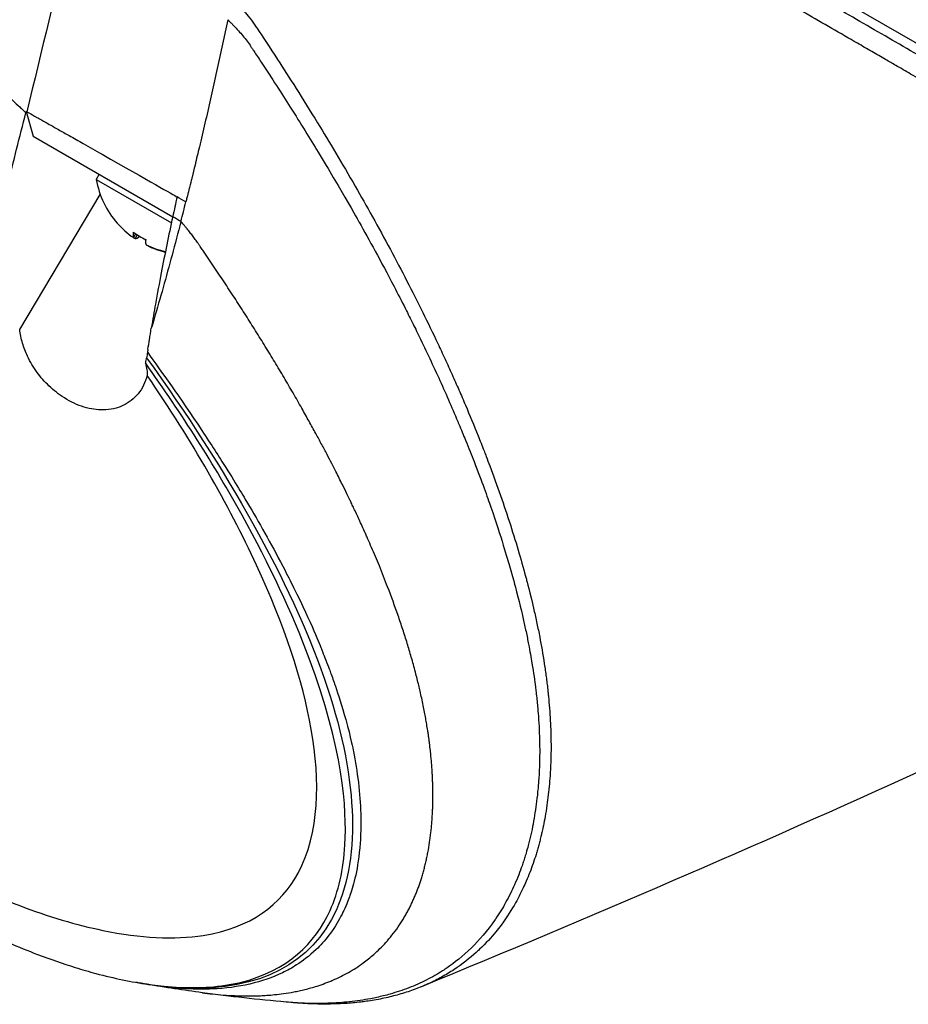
# Model space of a CAD drawing. Header units: millimetres. Extents: x 0 to 4378, y 0 to 2376.
# Tile 286 of 340: x 2578 to 2622, y 1094 to 1143. Entities that reach past the tile are written whole.
import ezdxf

# ---------------------------------------------------------------- set-up
doc = ezdxf.new("R2010")
doc.units = ezdxf.units.MM
doc.header["$LTSCALE"] = 0.2
doc.layers.add('01_Object Line', color=4, linetype='Continuous')

# ---------------------------------------------------------------- blocks, each defined once
blk = doc.blocks.new('A$C990c551b_1')
for p, q in [((-54.974, 89.489), (-105.085, 118.42)), ((-130.425, 104.083), (-130.408, 104.147)), ((-130.408, 104.147), (-130.063, 102.919)), ((-130.063, 102.919), (-123.135, 98.92)), ((-126.782, 101.025), (-126.932, 100.765)), ((-126.932, 100.765), (-123.202, 98.612)), ((-130.733, 93.325), (-126.734, 100.029)), ((-122.627, 99.081), (-122.627, 99.081)), ((-124.975, 98.07), (-125.082, 97.883)), ((-124.894, 98.019), (-124.999, 97.835)), ((-124.373, 97.484), (-124.377, 97.476)), ((-118.921, 83.856), (-118.92, 83.857)), ((-113.326, 82.656), (-113.326, 82.656)), ((-105.54, 80.78), (-105.54, 80.78)), ((-117.057, 80.37), (-117.057, 80.37)), ((-106.104, 80.463), (-106.104, 80.463)), ((-115.014, 75.496), (-115.015, 75.495)), ((-104.362, 73.185), (-104.362, 73.185)), ((-110.216, 70.303), (-110.218, 70.302)), ((-113.798, 68.564), (-113.798, 68.564)), ((-114.218, 68.361), (-114.218, 68.361)), ((-111.177, 65.057), (-111.178, 65.057)), ((-106.108, 64.901), (-106.107, 64.901)), ((-121.665, 60.42), (-121.664, 60.42)), ((-117.498, 59.956), (-117.498, 59.956))]:
    blk.add_line(p, q)
blk.add_arc((-122.484, 101.568), 4.52, 190.2393, 221.1157)
for centre, major_axis, ratio, start_param, end_param in [((93.742, 205.924), (-182.918, -328.259), 0.457828, 5.239498, 5.26738), ((-166.851, 145.559), (-3.46, -106.502), 0.473271, 1.130487, 1.140589), ((-147.595, 113.011), (-26.703, 15.385), 0.000064, 3.514611, 3.554449), ((-123.729, 102.287), (-2.14, -3.707), 0.13192, 6.1984, 6.279137), ((-122.526, 101.592), (-2.252, -3.901), 0.99126, 5.955485, 6.202632), ((-122.796, 101.748), (-2.252, -3.901), 0.13192, 5.955485, 6.202632), ((-122.65, 101.664), (-2.14, -3.707), 0.99126, 6.1984, 6.367971), ((-122.443, 101.545), (-2.252, -3.901), 0.99126, 6.181124, 6.202632), ((-122.796, 101.748), (-2.252, -3.901), 0.13192, 0.080554, 0.31695), ((-122.319, 101.473), (-2.14, -3.707), 0.99126, 6.23809, 6.279137), ((-122.173, 101.389), (-2.252, -3.901), 0.13192, 5.955485, 6.202632), ((-122.526, 101.592), (-2.252, -3.901), 0.99126, 0.080554, 0.308679), ((-122.443, 101.545), (-2.252, -3.901), 0.99126, 0.080554, 0.288386)]:
    blk.add_ellipse(centre, major_axis=major_axis, ratio=ratio, start_param=start_param, end_param=end_param)
for points, knots in [([(-53.697, 88.054), (-53.7, 88.055), (-53.725, 88.072), (-53.811, 88.124), (-53.848, 88.147), (-53.974, 88.223), (-54.077, 88.285), (-54.442, 88.503), (-54.759, 88.691), (-55.911, 89.37), (-56.951, 89.979), (-59.07, 91.215), (-60.022, 91.769), (-62.096, 92.974), (-62.954, 93.471), (-63.29, 93.668), (-63.35, 93.702), (-63.594, 93.845), (-63.779, 93.953), (-64.732, 94.512), (-65.564, 94.998), (-67.429, 96.089), (-68.473, 96.699), (-70.07, 97.632), (-70.567, 97.923), (-71.243, 98.317), (-71.402, 98.411), (-71.728, 98.601), (-71.892, 98.696), (-72.393, 98.986), (-72.749, 99.193), (-73.775, 99.788), (-74.449, 100.179), (-76.763, 101.52), (-78.447, 102.495), (-81.041, 103.997), (-81.913, 104.502), (-83.245, 105.273), (-83.696, 105.533), (-85.116, 106.355), (-86.083, 106.914), (-88.011, 108.028), (-88.956, 108.574), (-90.863, 109.676), (-91.814, 110.225), (-93.711, 111.321), (-94.654, 111.865), (-99.276, 114.533), (-103.105, 116.741), (-108.708, 119.969), (-110.395, 120.941), (-115.078, 123.638), (-118.108, 125.382), (-125.732, 129.772), (-130.307, 132.405), (-135.83, 135.586), (-136.92, 136.214), (-138.799, 137.297), (-139.595, 137.756), (-140.968, 138.547), (-141.55, 138.883), (-142.986, 139.711), (-143.831, 140.199), (-145.485, 141.153), (-146.292, 141.619), (-147.079, 142.073)], [0.000001, 0.000001, 0.000001, 0.000001, 0.020999, 0.020999, 0.03362, 0.03362, 0.058853, 0.058853, 0.10929, 0.10929, 0.210139, 0.210139, 0.277387, 0.277387, 0.343259, 0.343259, 0.357255, 0.357255, 0.400141, 0.400141, 0.572106, 0.572106, 0.758153, 0.758153, 0.839265, 0.839265, 0.865124, 0.865124, 0.885821, 0.885821, 0.936976, 0.936976, 1.031169, 1.031169, 1.255712, 1.255712, 1.367089, 1.367089, 1.423303, 1.423303, 1.543936, 1.543936, 1.662482, 1.662482, 1.779397, 1.779397, 1.892284, 1.892284, 2.327177, 2.327177, 2.51121, 2.51121, 2.83327, 2.83327, 3.318061, 3.318061, 3.439024, 3.439024, 3.529698, 3.529698, 3.597738, 3.597738, 3.699741, 3.699741, 3.801674, 3.801674, 3.801674, 3.801674]), ([(-169.315, 126.606), (-169.287, 126.61), (-169.259, 126.614), (-169.231, 126.618), (-169.203, 126.622), (-169.174, 126.626), (-169.146, 126.629), (-169.089, 126.636), (-169.031, 126.643), (-168.973, 126.649), (-168.856, 126.661), (-168.738, 126.67), (-168.617, 126.677), (-168.375, 126.691), (-168.124, 126.696), (-167.865, 126.691), (-167.347, 126.681), (-166.795, 126.633), (-166.211, 126.548), (-165.627, 126.462), (-165.011, 126.34), (-164.364, 126.18), (-163.718, 126.021), (-163.041, 125.825), (-162.337, 125.593), (-161.633, 125.361), (-160.902, 125.093), (-160.145, 124.791), (-159.389, 124.489), (-158.608, 124.152), (-157.805, 123.782), (-157.403, 123.597), (-156.996, 123.404), (-156.583, 123.203), (-156.171, 123.001), (-155.753, 122.791), (-155.331, 122.573), (-154.908, 122.354), (-154.48, 122.127), (-154.047, 121.891), (-153.83, 121.772), (-153.612, 121.652), (-153.392, 121.528), (-153.174, 121.406), (-152.954, 121.28), (-152.733, 121.153), (-152.512, 121.025), (-152.291, 120.895), (-152.068, 120.762), (-151.844, 120.63), (-151.62, 120.495), (-151.395, 120.358), (-150.945, 120.083), (-150.492, 119.8), (-150.035, 119.51), (-149.579, 119.22), (-149.119, 118.922), (-148.658, 118.617), (-148.196, 118.312), (-147.732, 118.001), (-147.266, 117.683), (-146.333, 117.048), (-145.394, 116.387), (-144.449, 115.703), (-143.505, 115.019), (-142.556, 114.313), (-141.607, 113.585), (-140.657, 112.858), (-139.707, 112.11), (-138.759, 111.345), (-137.81, 110.579), (-136.865, 109.796), (-135.925, 108.997), (-134.986, 108.199), (-134.053, 107.385), (-133.129, 106.56), (-132.667, 106.147), (-132.208, 105.732), (-131.751, 105.313), (-131.523, 105.104), (-131.296, 104.895), (-131.069, 104.684), (-130.956, 104.579), (-130.843, 104.474), (-130.73, 104.368), (-130.673, 104.315), (-130.617, 104.263), (-130.56, 104.21), (-130.515, 104.167), (-130.47, 104.125), (-130.425, 104.083)], [0, 0, 0, 0, 0.003914, 0.003914, 0.003914, 0.007828, 0.007828, 0.007828, 0.015656, 0.015656, 0.015656, 0.031312, 0.031312, 0.031312, 0.062623, 0.062623, 0.062623, 0.125247, 0.125247, 0.125247, 0.18787, 0.18787, 0.18787, 0.250493, 0.250493, 0.250493, 0.313116, 0.313116, 0.313116, 0.37574, 0.37574, 0.37574, 0.407051, 0.407051, 0.407051, 0.438363, 0.438363, 0.438363, 0.469675, 0.469675, 0.469675, 0.485368, 0.485368, 0.485368, 0.500986, 0.500986, 0.500986, 0.516605, 0.516605, 0.516605, 0.532223, 0.532223, 0.532223, 0.56346, 0.56346, 0.56346, 0.594697, 0.594697, 0.594697, 0.625934, 0.625934, 0.625934, 0.688408, 0.688408, 0.688408, 0.750881, 0.750881, 0.750881, 0.813355, 0.813355, 0.813355, 0.875829, 0.875829, 0.875829, 0.938303, 0.938303, 0.938303, 0.969539, 0.969539, 0.969539, 0.985158, 0.985158, 0.985158, 0.992967, 0.992967, 0.992967, 0.996872, 0.996872, 0.996872, 1, 1, 1, 1]), ([(-54.197, 87.188), (-54.198, 87.189), (-54.214, 87.199), (-54.228, 87.207), (-54.236, 87.212), (-54.263, 87.229), (-54.283, 87.242), (-54.35, 87.282), (-54.401, 87.314), (-54.58, 87.421), (-54.729, 87.51), (-55.263, 87.828), (-55.734, 88.105), (-56.473, 88.539), (-56.645, 88.64), (-57.033, 88.867), (-57.25, 88.994), (-57.736, 89.278), (-58.007, 89.437), (-58.615, 89.792), (-58.956, 89.991), (-59.529, 90.325), (-59.751, 90.454), (-60.178, 90.703), (-60.384, 90.822), (-60.825, 91.079), (-61.061, 91.216), (-61.397, 91.412), (-61.494, 91.469), (-61.681, 91.577), (-61.77, 91.628), (-62.011, 91.768), (-62.155, 91.852), (-62.415, 92.003), (-62.526, 92.067), (-62.752, 92.198), (-62.869, 92.266), (-63.042, 92.367), (-63.094, 92.397), (-63.228, 92.475), (-63.318, 92.527), (-63.431, 92.592), (-63.461, 92.61), (-63.513, 92.64), (-63.536, 92.654), (-63.583, 92.681), (-63.6, 92.691), (-63.639, 92.713), (-63.664, 92.728), (-63.732, 92.767), (-63.772, 92.791), (-63.871, 92.849), (-63.93, 92.883), (-64.08, 92.971), (-64.172, 93.025), (-64.358, 93.134), (-64.452, 93.189), (-64.839, 93.415), (-65.14, 93.591), (-66.375, 94.314), (-67.384, 94.904), (-68.971, 95.831), (-69.484, 96.131), (-70.519, 96.736), (-71.039, 97.04), (-71.721, 97.438), (-71.868, 97.525), (-72.053, 97.633), (-72.096, 97.658), (-72.212, 97.725), (-72.289, 97.77), (-72.931, 98.143), (-73.522, 98.485), (-74.805, 99.229), (-75.484, 99.623), (-77.463, 100.769), (-78.786, 101.536), (-80.734, 102.664), (-81.334, 103.011), (-82.222, 103.525), (-82.507, 103.69), (-83.143, 104.058), (-83.494, 104.262), (-84.117, 104.621), (-84.387, 104.778), (-84.957, 105.107), (-85.256, 105.281), (-85.872, 105.637), (-86.189, 105.82), (-86.749, 106.144), (-86.995, 106.286), (-87.408, 106.525), (-87.576, 106.622), (-87.973, 106.851), (-88.202, 106.983), (-88.669, 107.254), (-88.907, 107.391), (-89.568, 107.773), (-89.993, 108.019), (-90.853, 108.516), (-91.288, 108.767), (-92.133, 109.255), (-92.543, 109.492), (-93.731, 110.178), (-94.514, 110.63), (-95.995, 111.485), (-96.692, 111.887), (-98.01, 112.648), (-98.63, 113.005), (-99.798, 113.679), (-100.346, 113.995), (-101.863, 114.87), (-102.836, 115.431), (-104.555, 116.422), (-105.297, 116.85), (-107.161, 117.924), (-108.291, 118.575), (-109.996, 119.557), (-110.567, 119.886), (-111.427, 120.381), (-111.714, 120.547), (-112.145, 120.795), (-112.289, 120.878), (-112.577, 121.044), (-112.722, 121.127), (-112.865, 121.21)], [-8.505803, -8.505803, -8.505803, -8.505803, -8.494785, -8.494785, -8.478063, -8.478063, -8.444627, -8.444627, -8.377752, -8.377752, -8.243883, -8.243883, -7.976301, -7.976301, -7.899894, -7.899894, -7.812617, -7.812617, -7.713811, -7.713811, -7.601206, -7.601206, -7.533204, -7.533204, -7.472897, -7.472897, -7.406802, -7.406802, -7.380659, -7.380659, -7.356701, -7.356701, -7.315971, -7.315971, -7.284981, -7.284981, -7.253286, -7.253286, -7.239037, -7.239037, -7.215436, -7.215436, -7.206289, -7.206289, -7.198131, -7.198131, -7.189482, -7.189482, -7.169747, -7.169747, -7.137337, -7.137337, -7.092372, -7.092372, -7.023785, -7.023785, -6.954937, -6.954937, -6.744242, -6.744242, -6.117798, -6.117798, -5.832068, -5.832068, -5.558694, -5.558694, -5.484409, -5.484409, -5.462186, -5.462186, -5.424226, -5.424226, -5.133135, -5.133135, -4.815364, -4.815364, -4.21958, -4.21958, -3.958906, -3.958906, -3.836726, -3.836726, -3.68748, -3.68748, -3.57408, -3.57408, -3.448904, -3.448904, -3.319244, -3.319244, -3.216967, -3.216967, -3.148248, -3.148248, -3.053871, -3.053871, -2.956865, -2.956865, -2.784948, -2.784948, -2.611143, -2.611143, -2.449015, -2.449015, -2.143448, -2.143448, -1.875779, -1.875779, -1.641341, -1.641341, -1.436279, -1.436279, -1.077298, -1.077298, -0.807986, -0.807986, -0.404105, -0.404105, -0.202149, -0.202149, -0.101195, -0.101195, -0.050717, -0.050717, 0, 0, 0, 0]), ([(-120.189, 109.722), (-120.188, 109.721), (-120.159, 109.694), (-120.103, 109.64), (-120.08, 109.617), (-120.051, 109.589), (-120.018, 109.556), (-119.972, 109.51), (-119.916, 109.453), (-119.851, 109.386), (-119.76, 109.291), (-119.652, 109.176), (-119.53, 109.036), (-119.436, 108.929), (-119.335, 108.808), (-119.229, 108.67), (-119.183, 108.61), (-119.137, 108.547), (-119.09, 108.48), (-119.068, 108.448), (-119.045, 108.416), (-119.023, 108.383), (-119.002, 108.351), (-118.98, 108.318), (-118.958, 108.285), (-118.67, 107.853), (-118.325, 107.33), (-117.927, 106.718), (-117.364, 105.851), (-116.696, 104.804), (-115.943, 103.575), (-115.365, 102.633), (-114.738, 101.584), (-114.074, 100.43), (-113.514, 99.458), (-112.929, 98.411), (-112.329, 97.293), (-112.058, 96.787), (-111.784, 96.266), (-111.508, 95.731), (-111.247, 95.225), (-110.985, 94.707), (-110.723, 94.176), (-110.473, 93.671), (-110.224, 93.156), (-109.976, 92.629), (-109.856, 92.375), (-109.736, 92.118), (-109.617, 91.859), (-109.5, 91.606), (-109.383, 91.35), (-109.268, 91.093), (-109.154, 90.84), (-109.042, 90.585), (-108.93, 90.329), (-108.82, 90.077), (-108.71, 89.824), (-108.602, 89.568), (-108.39, 89.072), (-108.182, 88.568), (-107.978, 88.058), (-107.878, 87.81), (-107.78, 87.56), (-107.682, 87.309), (-107.645, 87.213), (-107.608, 87.118), (-107.572, 87.022), (-107.513, 86.869), (-107.455, 86.716), (-107.398, 86.564), (-107.212, 86.069), (-107.034, 85.577), (-106.863, 85.088), (-106.522, 84.111), (-106.212, 83.148), (-105.934, 82.201), (-105.81, 81.776), (-105.692, 81.355), (-105.58, 80.937), (-105.553, 80.835), (-105.411, 80.317), (-105.203, 79.412), (-105.155, 79.205), (-105.105, 78.978), (-105.053, 78.732), (-105.008, 78.522), (-104.962, 78.298), (-104.916, 78.061), (-104.838, 77.659), (-104.76, 77.219), (-104.688, 76.745), (-104.671, 76.636), (-104.655, 76.524), (-104.638, 76.411), (-104.624, 76.309), (-104.61, 76.206), (-104.596, 76.101), (-104.582, 75.997), (-104.569, 75.891), (-104.556, 75.783), (-104.543, 75.679), (-104.531, 75.574), (-104.519, 75.467), (-104.514, 75.427), (-104.51, 75.386), (-104.506, 75.345), (-104.499, 75.281), (-104.492, 75.217), (-104.486, 75.154), (-104.476, 75.049), (-104.466, 74.946), (-104.457, 74.844), (-104.438, 74.633), (-104.422, 74.428), (-104.409, 74.23), (-104.396, 74.022), (-104.385, 73.821), (-104.377, 73.627), (-104.368, 73.422), (-104.362, 73.225), (-104.359, 73.035), (-104.355, 72.834), (-104.355, 72.64), (-104.356, 72.455), (-104.358, 72.256), (-104.362, 72.067), (-104.368, 71.886), (-104.372, 71.79), (-104.375, 71.697), (-104.38, 71.607), (-104.384, 71.512), (-104.389, 71.419), (-104.395, 71.329), (-104.407, 71.138), (-104.42, 70.956), (-104.436, 70.784), (-104.452, 70.595), (-104.471, 70.417), (-104.491, 70.25), (-104.512, 70.063), (-104.535, 69.889), (-104.559, 69.727), (-104.618, 69.314), (-104.68, 68.979), (-104.734, 68.714), (-104.745, 68.661), (-104.756, 68.61), (-104.766, 68.562), (-104.786, 68.471), (-104.804, 68.39), (-104.82, 68.319), (-104.827, 68.288), (-104.835, 68.256), (-104.842, 68.225), (-104.861, 68.145), (-104.881, 68.065), (-104.901, 67.985), (-104.921, 67.905), (-104.942, 67.826), (-104.964, 67.748), (-104.985, 67.669), (-105.007, 67.591), (-105.029, 67.514), (-105.052, 67.436), (-105.075, 67.359), (-105.098, 67.283), (-105.145, 67.13), (-105.195, 66.98), (-105.246, 66.83), (-105.298, 66.68), (-105.35, 66.537), (-105.408, 66.39), (-105.465, 66.243), (-105.527, 66.092), (-105.583, 65.963), (-105.638, 65.835), (-105.686, 65.728), (-105.737, 65.621), (-105.821, 65.443), (-105.911, 65.263), (-106.007, 65.085), (-106.074, 64.959), (-106.16, 64.803), (-106.267, 64.626), (-106.461, 64.302), (-106.727, 63.895), (-107.095, 63.443), (-107.321, 63.166), (-107.586, 62.872), (-107.901, 62.574), (-107.955, 62.522), (-108.01, 62.471), (-108.067, 62.419), (-108.385, 62.131), (-108.752, 61.84), (-109.179, 61.56), (-109.369, 61.435), (-109.571, 61.313), (-109.786, 61.194), (-109.988, 61.083), (-110.202, 60.975), (-110.427, 60.872), (-110.441, 60.865), (-110.455, 60.859), (-110.469, 60.853), (-110.568, 60.808), (-110.665, 60.766), (-110.76, 60.727), (-110.876, 60.679), (-110.99, 60.635), (-111.102, 60.593), (-111.221, 60.549), (-111.338, 60.508), (-111.451, 60.471), (-111.574, 60.43), (-111.693, 60.393), (-111.808, 60.359), (-111.935, 60.322), (-112.057, 60.288), (-112.173, 60.258), (-112.304, 60.224), (-112.429, 60.195), (-112.546, 60.169), (-112.684, 60.139), (-112.811, 60.113), (-112.927, 60.091), (-113.075, 60.063), (-113.205, 60.041), (-113.315, 60.024), (-113.471, 59.999), (-113.588, 59.984), (-113.663, 59.974), (-113.665, 59.974), (-113.668, 59.973), (-113.67, 59.973), (-113.687, 59.971), (-113.707, 59.968), (-113.729, 59.965), (-113.817, 59.955), (-113.944, 59.939), (-114.114, 59.923), (-114.323, 59.903), (-114.597, 59.881), (-114.942, 59.867), (-115.394, 59.849), (-115.967, 59.845), (-116.682, 59.89), (-116.796, 59.897), (-116.915, 59.906), (-117.037, 59.916)], [0, 0, 0, 0, 0.016049, 0.016049, 0.016049, 0.0228099, 0.0228099, 0.0228099, 0.0323716, 0.0323716, 0.0323716, 0.0458943, 0.0458943, 0.0458943, 0.0562708, 0.0562708, 0.0562708, 0.0608015, 0.0608015, 0.0608015, 0.0629452, 0.0629452, 0.0629452, 0.0650186, 0.0650186, 0.0650186, 0.0920645, 0.0920645, 0.0920645, 0.1303134, 0.1303134, 0.1303134, 0.1596628, 0.1596628, 0.1596628, 0.1844055, 0.1844055, 0.1844055, 0.1956083, 0.1956083, 0.1956083, 0.2062043, 0.2062043, 0.2062043, 0.2162824, 0.2162824, 0.2162824, 0.2211495, 0.2211495, 0.2211495, 0.2259119, 0.2259119, 0.2259119, 0.230576, 0.230576, 0.230576, 0.2351478, 0.2351478, 0.2351478, 0.2440349, 0.2440349, 0.2440349, 0.2483593, 0.2483593, 0.2483593, 0.25, 0.25, 0.25, 0.2552322, 0.2552322, 0.2552322, 0.2722194, 0.2722194, 0.2722194, 0.3061939, 0.3061939, 0.3061939, 0.3214286, 0.3214286, 0.3214286, 0.3561007, 0.3561007, 0.3561007, 0.3640242, 0.3640242, 0.3640242, 0.3707908, 0.3707908, 0.3707908, 0.3822485, 0.3822485, 0.3822485, 0.384892, 0.384892, 0.384892, 0.3872793, 0.3872793, 0.3872793, 0.389664, 0.389664, 0.389664, 0.3919728, 0.3919728, 0.3919728, 0.3928571, 0.3928571, 0.3928571, 0.3950633, 0.3950633, 0.3950633, 0.39875, 0.39875, 0.39875, 0.4063746, 0.4063746, 0.4063746, 0.4143757, 0.4143757, 0.4143757, 0.4228152, 0.4228152, 0.4228152, 0.4317742, 0.4317742, 0.4317742, 0.4413625, 0.4413625, 0.4413625, 0.4464286, 0.4464286, 0.4464286, 0.4493381, 0.4493381, 0.4493381, 0.4554945, 0.4554945, 0.4554945, 0.4622248, 0.4622248, 0.4622248, 0.4697277, 0.4697277, 0.4697277, 0.4888334, 0.4888334, 0.4888334, 0.492689, 0.492689, 0.492689, 0.5, 0.5, 0.5, 0.5015459, 0.5015459, 0.5015459, 0.5055212, 0.5055212, 0.5055212, 0.5094966, 0.5094966, 0.5094966, 0.5134719, 0.5134719, 0.5134719, 0.5174473, 0.5174473, 0.5174473, 0.525398, 0.525398, 0.525398, 0.5333487, 0.5333487, 0.5333487, 0.5412994, 0.5412994, 0.5412994, 0.5492501, 0.5492501, 0.5492501, 0.5625, 0.5625, 0.5625, 0.5783798, 0.5783798, 0.5783798, 0.6072856, 0.6072856, 0.6072856, 0.625, 0.625, 0.625, 0.6304213, 0.6304213, 0.6304213, 0.6606206, 0.6606206, 0.6606206, 0.6740805, 0.6740805, 0.6740805, 0.6867198, 0.6867198, 0.6867198, 0.6875, 0.6875, 0.6875, 0.6911993, 0.6911993, 0.6911993, 0.6956919, 0.6956919, 0.6956919, 0.7005121, 0.7005121, 0.7005121, 0.7057443, 0.7057443, 0.7057443, 0.7115163, 0.7115163, 0.7115163, 0.7180408, 0.7180408, 0.7180408, 0.7257219, 0.7257219, 0.7257219, 0.7355508, 0.7355508, 0.7355508, 0.7495265, 0.7495265, 0.7495265, 0.75, 0.75, 0.75, 0.7534117, 0.7534117, 0.7534117, 0.766834, 0.766834, 0.766834, 0.7834564, 0.7834564, 0.7834564, 0.8052585, 0.8052585, 0.8052585, 0.8087619, 0.8087619, 0.8087619, 0.8087619]), ([(-120.403, 108.697), (-120.744, 107.074), (-121.097, 105.463), (-121.466, 103.866), (-121.558, 103.467), (-121.651, 103.069), (-121.745, 102.671), (-121.767, 102.578), (-121.789, 102.485), (-121.811, 102.391), (-121.883, 102.087), (-121.956, 101.783), (-122.029, 101.482), (-122.077, 101.285), (-122.127, 101.08), (-122.173, 100.892), (-122.187, 100.837), (-122.201, 100.78), (-122.215, 100.722), (-122.25, 100.581), (-122.288, 100.427), (-122.333, 100.249), (-122.364, 100.122), (-122.398, 99.989), (-122.431, 99.857), (-122.448, 99.789), (-122.465, 99.721), (-122.482, 99.654)], [-1, -1, -1, -1, -0.457878, -0.457878, -0.457878, -0.322347, -0.322347, -0.322347, -0.290547, -0.290547, -0.290547, -0.186816, -0.186816, -0.186816, -0.119051, -0.119051, -0.119051, -0.099148, -0.099148, -0.099148, -0.051286, -0.051286, -0.051286, -0.017403, -0.017403, -0.017403, 0, 0, 0, 0]), ([(-120.403, 108.697), (-120.383, 108.677), (-120.362, 108.657), (-120.342, 108.638), (-120.322, 108.618), (-120.302, 108.598), (-120.282, 108.578), (-120.242, 108.538), (-120.202, 108.498), (-120.163, 108.457), (-120.084, 108.376), (-120.006, 108.294), (-119.931, 108.211), (-119.854, 108.128), (-119.78, 108.043), (-119.707, 107.958), (-119.634, 107.872), (-119.563, 107.785), (-119.495, 107.697), (-119.426, 107.608), (-119.36, 107.518), (-119.298, 107.426), (-119.282, 107.403), (-119.266, 107.38), (-119.251, 107.357), (-119.235, 107.334), (-119.22, 107.311), (-119.204, 107.287), (-119.173, 107.241), (-119.142, 107.194), (-119.112, 107.148), (-118.986, 106.96), (-118.863, 106.774), (-118.743, 106.592), (-118.213, 105.789), (-117.734, 105.045), (-117.302, 104.363), (-116.773, 103.527), (-116.313, 102.783), (-115.918, 102.13), (-115.353, 101.2), (-114.917, 100.456), (-114.594, 99.899), (-114.12, 99.08), (-113.888, 98.663), (-113.879, 98.647), (-113.399, 97.795), (-112.811, 96.728), (-112.147, 95.454), (-111.963, 95.101), (-111.774, 94.733), (-111.58, 94.349), (-111.455, 94.104), (-111.329, 93.852), (-111.202, 93.594), (-111.145, 93.479), (-111.088, 93.364), (-111.031, 93.249), (-110.853, 92.884), (-110.677, 92.519), (-110.503, 92.153), (-110.332, 91.79), (-110.162, 91.427), (-109.995, 91.062), (-109.829, 90.702), (-109.667, 90.34), (-109.507, 89.978), (-109.35, 89.62), (-109.194, 89.261), (-109.042, 88.901), (-109.004, 88.813), (-108.967, 88.724), (-108.93, 88.636), (-108.812, 88.355), (-108.701, 88.087), (-108.598, 87.831), (-108.443, 87.45), (-108.303, 87.096), (-108.176, 86.77), (-107.785, 85.764), (-107.52, 85.015), (-107.345, 84.51), (-107.089, 83.773), (-106.886, 83.145), (-106.723, 82.619), (-106.297, 81.246), (-106.133, 80.572), (-106.126, 80.546), (-105.957, 79.91), (-105.804, 79.281), (-105.667, 78.662), (-105.62, 78.446), (-105.574, 78.232), (-105.531, 78.018), (-105.51, 77.912), (-105.489, 77.809), (-105.47, 77.71), (-105.403, 77.363), (-105.348, 77.052), (-105.303, 76.775), (-105.22, 76.271), (-105.167, 75.883), (-105.131, 75.598), (-105.12, 75.51), (-105.109, 75.421), (-105.099, 75.333), (-105.085, 75.209), (-105.071, 75.084), (-105.058, 74.965), (-105.046, 74.848), (-105.035, 74.737), (-105.025, 74.625), (-105.015, 74.513), (-105.005, 74.399), (-104.996, 74.287), (-104.979, 74.065), (-104.964, 73.843), (-104.952, 73.621), (-104.941, 73.403), (-104.932, 73.186), (-104.926, 72.968), (-104.921, 72.755), (-104.918, 72.542), (-104.919, 72.329), (-104.92, 72.121), (-104.923, 71.912), (-104.93, 71.704), (-104.933, 71.62), (-104.936, 71.535), (-104.94, 71.451), (-104.942, 71.414), (-104.947, 71.294), (-104.96, 71.094), (-104.965, 71.008), (-104.972, 70.908), (-104.981, 70.794), (-104.988, 70.704), (-104.997, 70.605), (-105.007, 70.497), (-105.023, 70.324), (-105.044, 70.13), (-105.071, 69.915), (-105.093, 69.739), (-105.119, 69.549), (-105.151, 69.346), (-105.178, 69.17), (-105.21, 68.985), (-105.247, 68.791), (-105.28, 68.617), (-105.317, 68.437), (-105.359, 68.25), (-105.379, 68.163), (-105.399, 68.075), (-105.421, 67.985), (-105.442, 67.899), (-105.465, 67.812), (-105.488, 67.724), (-105.52, 67.6), (-105.555, 67.474), (-105.593, 67.346), (-105.605, 67.303), (-105.619, 67.259), (-105.633, 67.212), (-105.657, 67.134), (-105.683, 67.051), (-105.712, 66.962), (-105.737, 66.884), (-105.765, 66.802), (-105.795, 66.716), (-105.892, 66.436), (-106.014, 66.118), (-106.168, 65.771), (-106.291, 65.493), (-106.436, 65.197), (-106.607, 64.889), (-106.754, 64.625), (-106.92, 64.351), (-107.11, 64.073), (-107.115, 64.066), (-107.12, 64.058), (-107.125, 64.051), (-107.52, 63.477), (-107.923, 63.02), (-108.305, 62.647), (-108.745, 62.218), (-109.157, 61.902), (-109.508, 61.662), (-109.584, 61.61), (-109.663, 61.558), (-109.745, 61.505), (-109.986, 61.352), (-110.254, 61.196), (-110.554, 61.045), (-110.817, 60.912), (-111.104, 60.782), (-111.42, 60.661), (-111.566, 60.605), (-111.717, 60.55), (-111.875, 60.498), (-112.025, 60.447), (-112.181, 60.399), (-112.343, 60.353), (-112.453, 60.322), (-112.566, 60.291), (-112.682, 60.263), (-112.888, 60.211), (-113.101, 60.164), (-113.321, 60.123), (-113.487, 60.091), (-113.656, 60.062), (-113.83, 60.036), (-114, 60.011), (-114.174, 59.989), (-114.352, 59.97), (-114.699, 59.932), (-115.06, 59.907), (-115.436, 59.895), (-115.805, 59.883), (-116.189, 59.883), (-116.586, 59.898), (-116.902, 59.91), (-117.207, 59.93), (-117.498, 59.956)], [-1, -1, -1, -1, -0.9996299, -0.9996299, -0.9996299, -0.9992585, -0.9992585, -0.9992585, -0.9985118, -0.9985118, -0.9985118, -0.9970025, -0.9970025, -0.9970025, -0.9954711, -0.9954711, -0.9954711, -0.9939167, -0.9939167, -0.9939167, -0.9923382, -0.9923382, -0.9923382, -0.9919396, -0.9919396, -0.9919396, -0.9915395, -0.9915395, -0.9915395, -0.9907344, -0.9907344, -0.9907344, -0.9874459, -0.9874459, -0.9874459, -0.9729653, -0.9729653, -0.9729653, -0.9552462, -0.9552462, -0.9552462, -0.9299864, -0.9299864, -0.9299864, -0.8928571, -0.8928571, -0.8928571, -0.85599, -0.85599, -0.85599, -0.8457982, -0.8457982, -0.8457982, -0.8392857, -0.8392857, -0.8392857, -0.8355115, -0.8355115, -0.8355115, -0.8235942, -0.8235942, -0.8235942, -0.8117985, -0.8117985, -0.8117985, -0.8001205, -0.8001205, -0.8001205, -0.7885569, -0.7885569, -0.7885569, -0.7857143, -0.7857143, -0.7857143, -0.7792361, -0.7792361, -0.7792361, -0.769573, -0.769573, -0.769573, -0.7397959, -0.7397959, -0.7397959, -0.7270957, -0.7270957, -0.7270957, -0.6938776, -0.6938776, -0.6938776, -0.6711853, -0.6711853, -0.6711853, -0.6632653, -0.6632653, -0.6632653, -0.660435, -0.660435, -0.660435, -0.6505867, -0.6505867, -0.6505867, -0.6326531, -0.6326531, -0.6326531, -0.6289844, -0.6289844, -0.6289844, -0.6238469, -0.6238469, -0.6238469, -0.6187644, -0.6187644, -0.6187644, -0.613735, -0.613735, -0.613735, -0.6038292, -0.6038292, -0.6038292, -0.5941176, -0.5941176, -0.5941176, -0.5845891, -0.5845891, -0.5845891, -0.5752338, -0.5752338, -0.5752338, -0.5714286, -0.5714286, -0.5714286, -0.5537049, -0.5537049, -0.5537049, -0.546114, -0.546114, -0.546114, -0.5401196, -0.5401196, -0.5401196, -0.5304683, -0.5304683, -0.5304683, -0.5225505, -0.5225505, -0.5225505, -0.515673, -0.515673, -0.515673, -0.5095094, -0.5095094, -0.5095094, -0.5066344, -0.5066344, -0.5066344, -0.5038748, -0.5038748, -0.5038748, -0.5, -0.5, -0.5, -0.4956655, -0.4956655, -0.4956655, -0.4883425, -0.4883425, -0.4883425, -0.4818339, -0.4818339, -0.4818339, -0.4605542, -0.4605542, -0.4605542, -0.4435521, -0.4435521, -0.4435521, -0.4289688, -0.4289688, -0.4289688, -0.4285714, -0.4285714, -0.4285714, -0.3953729, -0.3953729, -0.3953729, -0.3571429, -0.3571429, -0.3571429, -0.349646, -0.349646, -0.349646, -0.3278159, -0.3278159, -0.3278159, -0.3086842, -0.3086842, -0.3086842, -0.2998625, -0.2998625, -0.2998625, -0.2914447, -0.2914447, -0.2914447, -0.2857143, -0.2857143, -0.2857143, -0.2724332, -0.2724332, -0.2724332, -0.2623784, -0.2623784, -0.2623784, -0.2524976, -0.2524976, -0.2524976, -0.2332233, -0.2332233, -0.2332233, -0.2142857, -0.2142857, -0.2142857, -0.204336, -0.204336, -0.204336, -0.204336]), ([(-131.335, 100.474), (-131.185, 101.075), (-131.035, 101.676), (-130.732, 102.879), (-130.579, 103.481), (-130.425, 104.083)], [0.000001, 0.000001, 0.000001, 0.000001, 0.2015129, 0.2015129, 0.4030424, 0.4030424, 0.4030424, 0.4030424]), ([(-130.408, 104.147), (-130.403, 104.144), (-130.397, 104.141), (-130.385, 104.134), (-130.379, 104.131), (-130.373, 104.128)], [0.000001, 0.000001, 0.000001, 0.000001, 0.002017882, 0.002017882, 0.004034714, 0.004034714, 0.004034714, 0.004034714]), ([(-130.373, 104.128), (-130.249, 104.058), (-130.124, 103.988), (-129.958, 103.895), (-129.917, 103.872), (-129.825, 103.82), (-129.767, 103.788), (-129.635, 103.714), (-129.561, 103.672), (-129.388, 103.575), (-129.283, 103.515), (-129.062, 103.39), (-128.931, 103.316), (-128.626, 103.144), (-128.448, 103.044), (-128.042, 102.813), (-127.809, 102.681), (-127.277, 102.379), (-126.958, 102.199), (-124.368, 100.725), (-123.103, 100.012), (-122.918, 99.906)], [0.000001, 0.000001, 0.000001, 0.000001, 0.042923, 0.042923, 0.057239, 0.057239, 0.074768, 0.074768, 0.097084, 0.097084, 0.12756, 0.12756, 0.171772, 0.171772, 0.230397, 0.230397, 0.309515, 0.309515, 0.411443, 0.411443, 1.150961, 1.150961, 1.150961, 1.150961]), ([(-122.918, 99.906), (-122.954, 99.746), (-122.992, 99.576), (-123.064, 99.248), (-123.101, 99.082), (-123.136, 98.92)], [0.0000204, 0.0000204, 0.0000204, 0.0000204, 0.0529294, 0.0529294, 0.1060918, 0.1060918, 0.1060918, 0.1060918]), ([(-123.136, 98.92), (-123.335, 97.998), (-123.528, 97.065), (-123.805, 95.624), (-123.902, 95.104), (-124.058, 94.224), (-124.129, 93.814), (-124.198, 93.387)], [0.000001, 0.000001, 0.000001, 0.000001, 0.3048998, 0.3048998, 0.4765692, 0.4765692, 0.5978758, 0.5978758, 0.5978758, 0.5978758]), ([(-122.729, 98.685), (-122.873, 98.127), (-123.02, 97.572), (-123.169, 97.019), (-123.314, 96.48), (-123.462, 95.944), (-123.612, 95.411), (-123.759, 94.89), (-123.907, 94.373), (-124.059, 93.858), (-124.105, 93.701), (-124.151, 93.544), (-124.198, 93.387)], [0, 0, 0, 0, 0.3108286, 0.3108286, 0.3108286, 0.6139155, 0.6139155, 0.6139155, 0.9095559, 0.9095559, 0.9095559, 1, 1, 1, 1]), ([(-121.664, 60.42), (-121.623, 60.414), (-121.405, 60.385), (-120.814, 60.318), (-120.084, 60.268), (-119.444, 60.258), (-119.065, 60.263), (-118.767, 60.273), (-118.437, 60.292), (-118.054, 60.324), (-117.607, 60.378), (-117.201, 60.444), (-116.898, 60.505), (-116.714, 60.546), (-116.52, 60.593), (-116.27, 60.658), (-115.937, 60.758), (-115.639, 60.861), (-115.378, 60.961), (-115.116, 61.07), (-114.792, 61.219), (-114.411, 61.42), (-114.039, 61.645), (-113.611, 61.938), (-113.104, 62.346), (-112.632, 62.811), (-112.238, 63.277), (-111.993, 63.608), (-111.809, 63.884), (-111.684, 64.083), (-111.566, 64.284), (-111.456, 64.485), (-111.352, 64.686), (-111.254, 64.888), (-111.163, 65.089), (-111.077, 65.29), (-110.998, 65.491), (-110.924, 65.69), (-110.855, 65.888), (-110.788, 66.095), (-110.733, 66.275), (-110.69, 66.428), (-110.658, 66.544), (-110.628, 66.661), (-110.599, 66.778), (-110.57, 66.897), (-110.543, 67.017), (-110.517, 67.137), (-110.492, 67.258), (-110.468, 67.381), (-110.423, 67.628), (-110.376, 67.921), (-110.331, 68.263), (-110.301, 68.523), (-110.281, 68.743), (-110.266, 68.921), (-110.256, 69.055), (-110.248, 69.19), (-110.24, 69.326), (-110.234, 69.447), (-110.23, 69.572), (-110.225, 69.716), (-110.22, 69.912), (-110.218, 70.109), (-110.218, 70.293), (-110.219, 70.451), (-110.222, 70.623), (-110.227, 70.809), (-110.235, 71.01), (-110.243, 71.188), (-110.254, 71.378), (-110.264, 71.534), (-110.275, 71.693), (-110.285, 71.813), (-110.295, 71.94), (-110.308, 72.075), (-110.321, 72.217), (-110.337, 72.367), (-110.354, 72.524), (-110.373, 72.689), (-110.395, 72.861), (-110.419, 73.041), (-110.445, 73.229), (-110.48, 73.464), (-110.523, 73.732), (-110.576, 74.038), (-110.634, 74.347), (-110.7, 74.683), (-110.773, 75.029), (-110.848, 75.361), (-110.949, 75.791), (-111.091, 76.354), (-111.282, 77.048), (-111.492, 77.753), (-111.711, 78.443), (-112.024, 79.371), (-112.408, 80.419), (-112.797, 81.401), (-113.07, 82.057), (-113.259, 82.501), (-113.412, 82.853), (-113.529, 83.118), (-113.638, 83.361), (-113.766, 83.645), (-113.911, 83.962), (-114.043, 84.247), (-114.162, 84.498), (-114.266, 84.716), (-114.372, 84.938), (-114.518, 85.238), (-114.741, 85.692), (-114.993, 86.193), (-115.249, 86.692), (-115.482, 87.14), (-115.746, 87.638), (-116.042, 88.186), (-116.371, 88.786), (-116.746, 89.456), (-117.162, 90.181), (-117.609, 90.946), (-118.068, 91.714), (-118.537, 92.484), (-119.017, 93.257), (-119.426, 93.902), (-119.758, 94.42), (-120.01, 94.809), (-120.264, 95.199), (-120.521, 95.589), (-120.78, 95.98), (-120.998, 96.306), (-121.174, 96.567), (-121.306, 96.763), (-121.439, 96.959), (-121.55, 97.123), (-121.64, 97.254), (-121.707, 97.352), (-121.763, 97.434), (-121.808, 97.499), (-121.842, 97.549), (-121.875, 97.598), (-121.92, 97.663), (-121.978, 97.744), (-122.049, 97.841), (-122.12, 97.937), (-122.193, 98.032), (-122.268, 98.127), (-122.343, 98.221), (-122.406, 98.299), (-122.457, 98.362), (-122.495, 98.408), (-122.534, 98.455), (-122.566, 98.493), (-122.592, 98.524), (-122.612, 98.547), (-122.631, 98.57), (-122.647, 98.589), (-122.661, 98.605), (-122.67, 98.616), (-122.68, 98.628), (-122.693, 98.643), (-122.71, 98.662), (-122.723, 98.677), (-122.729, 98.685)], [1.914171, 1.914171, 1.914171, 1.914171, 1.936338, 2.031562, 2.23667, 2.346563, 2.403343, 2.461346, 2.525276, 2.60461, 2.699351, 2.809491, 2.870338, 2.902203, 2.935034, 3.003575, 3.07596, 3.172909, 3.222204, 3.272045, 3.373367, 3.476872, 3.582564, 3.690447, 3.858081, 4.062856, 4.179181, 4.304793, 4.361869, 4.417874, 4.472809, 4.526674, 4.579466, 4.631187, 4.681836, 4.731415, 4.779922, 4.827356, 4.873719, 4.919017, 4.970333, 4.995991, 5.021661, 5.047334, 5.073, 5.098649, 5.124305, 5.149964, 5.175621, 5.201274, 5.226926, 5.329539, 5.38084, 5.432135, 5.483441, 5.50909, 5.534736, 5.560385, 5.586037, 5.611685, 5.628685, 5.655602, 5.691681, 5.736923, 5.762978, 5.791319, 5.821949, 5.854877, 5.890095, 5.927601, 5.947216, 5.988791, 6.007971, 6.028313, 6.049818, 6.07247, 6.096306, 6.121329, 6.147367, 6.174316, 6.202323, 6.231482, 6.261792, 6.293243, 6.344979, 6.38969, 6.438143, 6.490327, 6.546228, 6.597949, 6.642575, 6.741736, 6.851486, 6.95133, 7.051027, 7.150578, 7.349255, 7.493538, 7.558832, 7.619584, 7.67579, 7.7022, 7.727484, 7.774647, 7.81729, 7.855439, 7.889102, 7.918277, 7.942962, 7.977768, 8.038117, 8.123953, 8.176423, 8.235256, 8.300461, 8.372029, 8.449966, 8.534277, 8.63275, 8.731252, 8.829798, 8.928412, 9.027112, 9.125918, 9.17537, 9.224855, 9.274374, 9.323933, 9.373539, 9.423193, 9.448039, 9.472896, 9.497765, 9.522647, 9.535093, 9.547542, 9.559996, 9.566228, 9.572455, 9.578684, 9.584901, 9.59735, 9.609799, 9.622249, 9.634708, 9.647168, 9.659631, 9.672093, 9.678323, 9.684553, 9.690783, 9.697011, 9.700126, 9.703241, 9.706354, 9.709468, 9.711028, 9.712586, 9.714141, 9.715692, 9.718821, 9.721849, 9.721849, 9.721849, 9.721849]), ([(-124.398, 91.048), (-124.491, 90.705), (-124.645, 90.395), (-125.055, 89.891), (-125.307, 89.69), (-125.893, 89.418), (-126.221, 89.34), (-126.885, 89.332), (-127.203, 89.377), (-127.864, 89.577), (-128.195, 89.729), (-128.789, 90.102), (-129.045, 90.304), (-129.496, 90.737), (-129.69, 90.961), (-130.052, 91.455), (-130.212, 91.726), (-130.443, 92.214), (-130.526, 92.43), (-130.659, 92.875), (-130.706, 93.103), (-130.733, 93.325)], [-1.150602, -1.150602, -1.150602, -1.150602, -0.989, -0.989, -0.83662, -0.83662, -0.693755, -0.693755, -0.577855, -0.577855, -0.462354, -0.462354, -0.364163, -0.364163, -0.273382, -0.273382, -0.170776, -0.170776, -0.089061, -0.089061, -0.000001, -0.000001, -0.000001, -0.000001]), ([(-124.366, 92.333), (-124.34, 92.501), (-124.314, 92.667), (-124.272, 92.933), (-124.255, 93.043), (-124.241, 93.128), (-124.222, 93.249), (-124.198, 93.387)], [-0.481439, -0.481439, -0.481439, -0.481439, -0.2135562, -0.2135562, -0.046609, -0.046609, -0.0000371, -0.0000371, -0.0000371, -0.0000371]), ([(-124.366, 92.333), (-124.369, 92.309), (-124.373, 92.286), (-124.38, 92.24), (-124.384, 92.217), (-124.388, 92.194)], [-0.01561538, -0.01561538, -0.01561538, -0.01561538, -0.00782326, -0.00782326, -0.00000122, -0.00000122, -0.00000122, -0.00000122]), ([(-124.437, 91.927), (-120.421, 86.357), (-117.302, 80.836), (-115.622, 76.033), (-113.943, 71.23), (-113.797, 67.209), (-115.011, 64.536), (-116.226, 61.864), (-118.837, 60.516), (-122.469, 60.649), (-123.184, 60.675), (-123.937, 60.756), (-124.724, 60.891)], [0.000015, 0.000015, 0.000015, 0.000015, 0.2500082, 0.2500082, 0.2500082, 0.5000054, 0.5000054, 0.5000054, 0.7500027, 0.7500027, 0.7500027, 0.7992312, 0.7992312, 0.7992312, 0.7992312]), ([(-124.437, 91.927), (-124.446, 91.885), (-124.455, 91.842), (-124.474, 91.753), (-124.483, 91.71), (-124.493, 91.668)], [-0.02866133, -0.02866133, -0.02866133, -0.02866133, -0.01438409, -0.01438409, -0.00000101, -0.00000101, -0.00000101, -0.00000101]), ([(-124.388, 92.194), (-124.396, 92.151), (-124.403, 92.106), (-124.42, 92.016), (-124.429, 91.971), (-124.437, 91.927)], [-0.03068242, -0.03068242, -0.03068242, -0.03068242, -0.01518953, -0.01518953, -0.00000372, -0.00000372, -0.00000372, -0.00000372]), ([(-124.388, 92.194), (-124.384, 92.189), (-124.381, 92.184), (-124.377, 92.178), (-123.72, 91.272), (-122.794, 89.977), (-121.692, 88.317), (-121.228, 87.617), (-120.834, 87.004), (-120.501, 86.477), (-119.95, 85.601), (-119.566, 84.959), (-119.32, 84.542), (-118.757, 83.588), (-118.157, 82.523), (-117.557, 81.361), (-117.475, 81.202), (-117.393, 81.041), (-117.311, 80.879), (-116.33, 78.934), (-115.9, 77.834), (-115.754, 77.474), (-115.719, 77.388), (-115.701, 77.345), (-115.701, 77.344), (-115.592, 77.074), (-115.48, 76.787), (-115.367, 76.483), (-115.334, 76.394), (-115.303, 76.311), (-115.274, 76.233), (-115.181, 75.977), (-115.112, 75.778), (-115.062, 75.634), (-114.921, 75.221), (-114.737, 74.663), (-114.548, 73.978), (-114.291, 73.047), (-114.196, 72.534), (-114.166, 72.384), (-114.069, 71.904), (-113.984, 71.393), (-113.921, 70.858), (-113.858, 70.318), (-113.819, 69.798), (-113.804, 69.298), (-113.803, 69.278), (-113.787, 68.982), (-113.801, 68.446), (-113.806, 68.268), (-113.814, 68.064), (-113.831, 67.838), (-113.925, 66.54), (-114.165, 65.753), (-114.323, 65.29), (-114.365, 65.165), (-114.448, 64.924), (-114.597, 64.594), (-114.65, 64.476), (-114.711, 64.348), (-114.784, 64.211), (-114.954, 63.887), (-115.153, 63.571), (-115.385, 63.268), (-115.594, 62.995), (-115.808, 62.762), (-116.017, 62.561), (-116.361, 62.232), (-116.694, 61.988), (-116.989, 61.8), (-117.212, 61.657), (-117.447, 61.527), (-117.692, 61.41), (-118.685, 60.933), (-119.855, 60.661), (-121.18, 60.605), (-121.341, 60.598), (-121.505, 60.595), (-121.671, 60.594), (-121.763, 60.594), (-121.911, 60.594), (-122.12, 60.601), (-122.568, 60.614), (-123.288, 60.644), (-124.361, 60.826)], [-0.9999921, -0.9999921, -0.9999921, -0.9999921, -0.9996333, -0.9996333, -0.9996333, -0.9375, -0.9375, -0.9375, -0.9140059, -0.9140059, -0.9140059, -0.875, -0.875, -0.875, -0.8200156, -0.8200156, -0.8200156, -0.8125, -0.8125, -0.8125, -0.7620675, -0.7620675, -0.7620675, -0.75, -0.75, -0.75, -0.734375, -0.734375, -0.734375, -0.7307388, -0.7307388, -0.7307388, -0.71875, -0.71875, -0.71875, -0.6875, -0.6875, -0.6875, -0.65625, -0.65625, -0.65625, -0.625, -0.625, -0.625, -0.59375, -0.59375, -0.59375, -0.5702728, -0.5702728, -0.5702728, -0.5625, -0.5625, -0.5625, -0.5, -0.5, -0.5, -0.4769249, -0.4769249, -0.4769249, -0.46875, -0.46875, -0.46875, -0.4375, -0.4375, -0.4375, -0.4138038, -0.4138038, -0.4138038, -0.375, -0.375, -0.375, -0.3524616, -0.3524616, -0.3524616, -0.2611309, -0.2611309, -0.2611309, -0.25, -0.25, -0.25, -0.2160572, -0.2160572, -0.2160572, -0.1434448, -0.1434448, -0.1434448, -0.1434448]), ([(-135.914, 65.213), (-135.813, 65.156), (-135.475, 64.963), (-134.851, 64.622), (-134.587, 64.48), (-133.808, 64.073), (-133.294, 63.817), (-131.779, 63.099), (-130.797, 62.682), (-129.227, 62.088), (-128.592, 61.867), (-127.631, 61.567), (-127.288, 61.467), (-126.047, 61.134), (-125.181, 60.953), (-123.277, 60.682), (-122.247, 60.632), (-120.767, 60.742), (-120.257, 60.82), (-117.427, 61.499), (-116.052, 62.893), (-114.904, 65.428), (-114.658, 66.522), (-114.481, 69.563), (-114.687, 72.529), (-117.2, 79.25), (-118.322, 81.641), (-121.059, 86.578), (-122.673, 89.121), (-124.493, 91.668)], [-11.591769, -11.591769, -11.591769, -11.591769, -11.369233, -11.369233, -11.2055, -11.2055, -10.879051, -10.879051, -10.229253, -10.229253, -9.808886, -9.808886, -9.569695, -9.569695, -8.931682, -8.931682, -8.097781, -8.097781, -7.622133, -7.622133, -5.29353, -5.29353, -3.945591, -3.945591, -1.974095, -1.974095, -0.987299, -0.987299, -0.000001, -0.000001, -0.000001, -0.000001]), ([(-124.493, 91.668), (-124.457, 91.548), (-124.431, 91.436), (-124.4, 91.229), (-124.394, 91.134), (-124.398, 91.048)], [-0.1210449, -0.1210449, -0.1210449, -0.1210449, -0.0602153, -0.0602153, -0.000001, -0.000001, -0.000001, -0.000001]), ([(-136.433, 67.464), (-136.407, 67.45), (-136.387, 67.438), (-136.342, 67.412), (-136.32, 67.399), (-136.252, 67.361), (-136.206, 67.335), (-136.07, 67.258), (-135.979, 67.207), (-135.703, 67.053), (-135.519, 66.952), (-134.927, 66.634), (-134.527, 66.428), (-132.979, 65.66), (-131.848, 65.167), (-129.302, 64.199), (-127.904, 63.783), (-124.735, 63.127), (-123.057, 63.04), (-119.25, 63.631), (-117.759, 64.804), (-115.836, 68.339), (-115.814, 70.939), (-116.679, 75.912), (-117.602, 78.668), (-120.363, 84.636), (-122.185, 87.799), (-124.398, 91.048)], [-6.407087, -6.407087, -6.407087, -6.407087, -6.401237, -6.401237, -6.39525, -6.39525, -6.383254, -6.383254, -6.359103, -6.359103, -6.309555, -6.309555, -6.200269, -6.200269, -5.881807, -5.881807, -5.449682, -5.449682, -4.832371, -4.832371, -3.815475, -3.815475, -2.514487, -2.514487, -1.264317, -1.264317, -0.000001, -0.000001, -0.000001, -0.000001]), ([(-54.124, 87.137), (-56.71, 85.758), (-59.318, 84.395), (-69.808, 79.022), (-77.812, 75.165), (-94.118, 67.728), (-102.498, 64.119), (-110.777, 60.72)], [0, 0, 0, 0, 0.99797, 0.99797, 3.992555, 3.992555, 6.993834, 6.993834, 6.993834, 6.993834]), ([(-124.363, 60.83), (-124.423, 60.84), (-124.483, 60.85), (-124.573, 60.865), (-124.604, 60.87), (-124.649, 60.878), (-124.664, 60.881), (-124.683, 60.884), (-124.686, 60.885), (-124.693, 60.886), (-124.696, 60.886), (-124.699, 60.887), (-124.7, 60.887), (-124.7, 60.887), (-124.7, 60.887), (-124.701, 60.887), (-124.701, 60.887), (-124.702, 60.887), (-124.703, 60.887), (-124.706, 60.888), (-124.707, 60.888), (-124.708, 60.888), (-124.709, 60.888), (-124.71, 60.889), (-124.711, 60.889), (-124.714, 60.889), (-124.716, 60.89), (-124.72, 60.89), (-124.722, 60.891), (-124.724, 60.891)], [0, 0, 0, 0, 0.01916271, 0.01916271, 0.02874411, 0.02874411, 0.0335348, 0.0335348, 0.03473247, 0.03473247, 0.03563072, 0.03563072, 0.03579914, 0.03579914, 0.03581922, 0.03581922, 0.03589396, 0.03589396, 0.03634267, 0.03634267, 0.03666652, 0.03666652, 0.03684939, 0.03684939, 0.03704725, 0.03704725, 0.03784218, 0.03784218, 0.03868601, 0.03868601, 0.03868601, 0.03868601])]:
    blk.add_open_spline(points, degree=3, knots=knots)
for points in [[(-122.482, 99.654), (-122.597, 99.72), (-122.787, 99.831), (-122.918, 99.906)], [(-116.232, 62.359), (-116.235, 62.359), (-116.237, 62.359), (-116.239, 62.359)], [(-113.051, 62.405), (-113.053, 62.405), (-113.056, 62.404), (-113.059, 62.404)], [(-124.729, 60.892), (-124.8, 60.904), (-124.878, 60.918), (-124.954, 60.931)], [(-124.724, 60.891), (-124.726, 60.891), (-124.727, 60.892), (-124.729, 60.892)], [(-121.666, 60.42), (-122.588, 60.545), (-123.503, 60.684), (-124.407, 60.837)], [(-117.498, 59.956), (-118.899, 60.079), (-120.29, 60.234), (-121.664, 60.42)], [(-117.037, 59.917), (-117.19, 59.929), (-117.344, 59.942), (-117.497, 59.956)]]:
    blk.add_open_spline(points, degree=3)
blk.add_rational_spline([(-115.435, 63.2), (-115.436, 63.2), (-115.437, 63.199), (-115.439, 63.199)], [0.986207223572, 0.986209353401, 0.986211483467, 0.986213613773], degree=3)

msp = doc.modelspace()

# ---------------------------------------------------------------- block references
at = {"layer": '01_Object Line'}
msp.add_blockref('A$C990c551b_1', (2708.753, 1034.021), dxfattribs=at)

doc.saveas('drawing.dxf')
